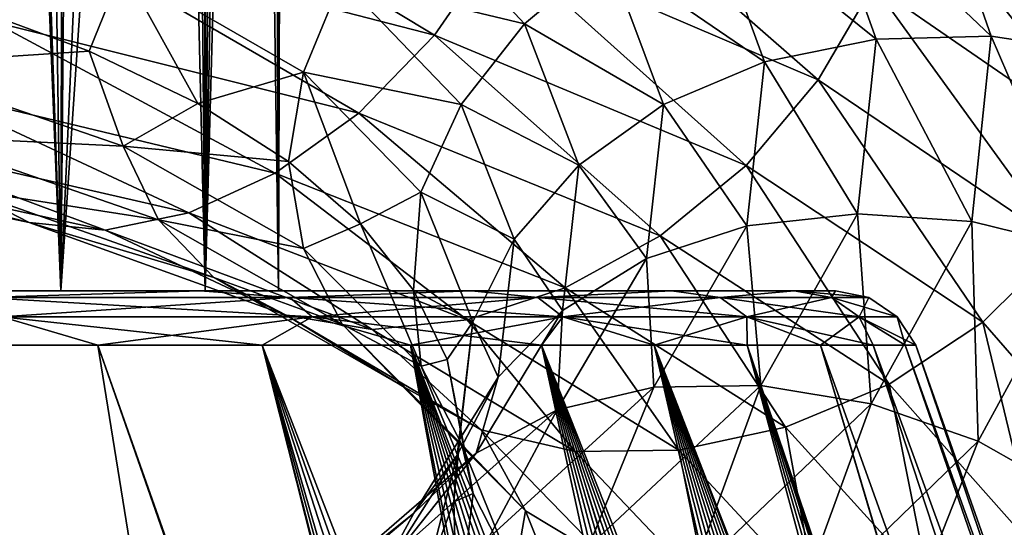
# Model space of a CAD drawing. Header units: metres. Extents: x -80 to 80, y -455 to 95.
# Tile 447 of 656: x 10.95 to 16.64, y -84.26 to -81.34. Entities that reach past the tile are written whole.
import ezdxf

# ---------------------------------------------------------------- set-up
doc = ezdxf.new("R2010")
doc.units = ezdxf.units.M
doc.layers.add('solid_501010_k_01_02', color=7, linetype='CONTINUOUS')

msp = doc.modelspace()

# ---------------------------------------------------------------- linework, layer by layer
at = {"layer": 'solid_501010_k_01_02'}
for points in [[(10.065376, -50.545349, 272.412018), (9.975204, -82.900002, 272.532959), (11.189547, -82.900002, 270.571716)], [(10.714111, -50.545349, 271.438782), (10.065376, -50.545349, 272.412018), (11.189547, -82.900002, 270.571716)], [(11.269037, -50.545349, 270.409149), (10.714111, -50.545349, 271.438782), (11.189547, -82.900002, 270.571716)], [(11.269037, -50.545349, 270.409149), (11.189547, -82.900002, 270.571716), (12.022826, -82.900002, 268.420776)], [(11.725293, -50.545349, 269.332153), (11.269037, -50.545349, 270.409149), (12.022826, -82.900002, 268.420776)], [(12.078886, -50.545349, 268.217224), (11.725293, -50.545349, 269.332153), (12.022826, -82.900002, 268.420776)], [(12.185547, -64, 267.786102), (12.078886, -50.545349, 268.217224), (12.022826, -82.900002, 268.420776)], [(12.185547, -64, 267.786102), (12.022826, -82.900002, 268.420776), (12.446676, -82.900002, 266.153351)], [(12.377766, -65.158539, 266.743805), (12.185547, -64, 267.786102), (12.446676, -82.900002, 266.153351)], [(12.481276, -66.332642, 265.683929), (12.377766, -65.158539, 266.743805), (12.446676, -82.900002, 266.153351)], [(12.481276, -66.332642, 265.683929), (12.446676, -82.900002, 266.153351), (12.446676, -82.900002, 263.846649)], [(12.494162, -67.509605, 264.618011), (12.481276, -66.332642, 265.683929), (12.446676, -82.900002, 263.846649)], [(12.416572, -68.676384, 263.558228), (12.494162, -67.509605, 264.618011), (12.446676, -82.900002, 263.846649)], [(12.416572, -68.676384, 263.558228), (12.446676, -82.900002, 263.846649), (12.022826, -82.900002, 261.579224)], [(12.251001, -69.818924, 262.517456), (12.416572, -68.676384, 263.558228), (12.022826, -82.900002, 261.579224)], [(12.002063, -70.925423, 261.50708), (12.251001, -69.818924, 262.517456), (12.022826, -82.900002, 261.579224)], [(12.002063, -70.925423, 261.50708), (12.022826, -82.900002, 261.579224), (11.189547, -82.900002, 259.428284)], [(11.676065, -71.985397, 260.536865), (12.002063, -70.925423, 261.50708), (11.189547, -82.900002, 259.428284)], [(11.28067, -72.990494, 259.615173), (11.676065, -71.985397, 260.536865), (11.189547, -82.900002, 259.428284)], [(10.824218, -73.934227, 258.748108), (11.28067, -72.990494, 259.615173), (11.189547, -82.900002, 259.428284)], [(10.824218, -73.934227, 258.748108), (11.189547, -82.900002, 259.428284), (9.975204, -82.900002, 257.467041)], [(11.472632, -80.295746, 1125.013184), (11.16574, -80.860947, 1124.910522), (13.34835, -81.424026, 1122.814575)], [(13.715231, -80.892044, 1122.868896), (11.472632, -80.295746, 1125.013184), (13.34835, -81.424026, 1122.814575)], [(13.995705, -80.313599, 1122.803955), (13.715231, -80.892044, 1122.868896), (15.563551, -81.68309, 1120.432861)], [(15.881823, -81.13694, 1120.326172), (13.995705, -80.313599, 1122.803955), (15.563551, -81.68309, 1120.432861)], [(15.546158, -80.46434, 1112.267212), (16.196108, -80.385941, 1112.38562), (16.561649, -81.430313, 1109.740601)], [(16.196108, -80.385941, 1112.38562), (16.826408, -80.427238, 1112.577148), (17.206175, -81.529007, 1109.840698)], [(16.561649, -81.430313, 1109.740601), (16.196108, -80.385941, 1112.38562), (17.206175, -81.529007, 1109.840698)], [(14.916294, -80.65744, 1112.229126), (15.546158, -80.46434, 1112.267212), (15.897029, -81.447578, 1109.715698)], [(15.897029, -81.447578, 1109.715698), (15.546158, -80.46434, 1112.267212), (16.561649, -81.430313, 1109.740601)], [(11.16574, -80.860947, 1124.910522), (8.662867, -80.514259, 1126.670776), (10.799926, -81.348732, 1124.674438)], [(12.811508, -81.106529, 1114.816284), (13.158479, -80.602158, 1114.659058), (13.867794, -81.358795, 1112.412598)], [(13.867794, -81.358795, 1112.412598), (13.158479, -80.602158, 1114.659058), (14.346125, -80.960266, 1112.278076)], [(16.084747, -80.572174, 1120.122314), (15.881823, -81.13694, 1120.326172), (17.313936, -82.122383, 1117.616577)], [(17.53516, -81.584084, 1117.384766), (16.084747, -80.572174, 1120.122314), (17.313936, -82.122383, 1117.616577)], [(17.601299, -81.046776, 1117.112915), (16.084747, -80.572174, 1120.122314), (17.53516, -81.584084, 1117.384766)], [(14.346125, -80.960266, 1112.278076), (14.916294, -80.65744, 1112.229126), (15.25295, -81.579742, 1109.7677)], [(15.25295, -81.579742, 1109.7677), (14.916294, -80.65744, 1112.229126), (15.897029, -81.447578, 1109.715698)], [(11.16574, -80.860947, 1124.910522), (10.799926, -81.348732, 1124.674438), (12.911027, -81.874535, 1122.636597)], [(13.34835, -81.424026, 1122.814575), (11.16574, -80.860947, 1124.910522), (12.911027, -81.874535, 1122.636597)], [(13.715231, -80.892044, 1122.868896), (13.34835, -81.424026, 1122.814575), (15.147227, -82.176086, 1120.434082)], [(15.563551, -81.68309, 1120.432861), (13.715231, -80.892044, 1122.868896), (15.147227, -82.176086, 1120.434082)], [(13.867794, -81.358795, 1112.412598), (14.346125, -80.960266, 1112.278076), (14.669911, -81.825729, 1109.897461)], [(14.669911, -81.825729, 1109.897461), (14.346125, -80.960266, 1112.278076), (15.25295, -81.579742, 1109.7677)], [(11.548884, -81.036591, 1117.097778), (11.354215, -81.517273, 1117.582764), (10.629289, -81.250397, 1118.620117)], [(11.548884, -81.036591, 1117.097778), (11.98124, -81.819962, 1116.495361), (11.354215, -81.517273, 1117.582764)], [(12.590283, -81.638298, 1115.049927), (11.98124, -81.819962, 1116.495361), (11.548884, -81.036591, 1117.097778)], [(12.590283, -81.638298, 1115.049927), (11.548884, -81.036591, 1117.097778), (12.811508, -81.106529, 1114.816284)], [(12.590283, -81.638298, 1115.049927), (12.811508, -81.106529, 1114.816284), (13.502119, -81.825089, 1112.619141)], [(13.502119, -81.825089, 1112.619141), (12.811508, -81.106529, 1114.816284), (13.867794, -81.358795, 1112.412598)], [(15.881823, -81.13694, 1120.326172), (15.563551, -81.68309, 1120.432861), (16.966965, -82.632439, 1117.769043)], [(17.313936, -82.122383, 1117.616577), (15.881823, -81.13694, 1120.326172), (16.966965, -82.632439, 1117.769043)], [(10.178701, -81.594032, 1119.629028), (10.629289, -81.250397, 1118.620117), (11.354215, -81.517273, 1117.582764)], [(10.799926, -81.348732, 1124.674438), (10.395811, -81.73497, 1124.320923), (12.427919, -82.221413, 1122.3479)], [(12.911027, -81.874535, 1122.636597), (10.799926, -81.348732, 1124.674438), (12.427919, -82.221413, 1122.3479)], [(13.502119, -81.825089, 1112.619141), (13.867794, -81.358795, 1112.412598), (14.180785, -82.174782, 1110.099243)], [(14.180785, -82.174782, 1110.099243), (13.867794, -81.358795, 1112.412598), (14.669911, -81.825729, 1109.897461)], [(13.34835, -81.424026, 1122.814575), (12.911027, -81.874535, 1122.636597), (14.65097, -82.582771, 1120.323364)], [(15.147227, -82.176086, 1120.434082), (13.34835, -81.424026, 1122.814575), (14.65097, -82.582771, 1120.323364)], [(15.25295, -81.579742, 1109.7677), (15.897029, -81.447578, 1109.715698), (15.790629, -82.455826, 1107.154175)], [(15.790629, -82.455826, 1107.154175), (15.897029, -81.447578, 1109.715698), (16.4508, -82.500694, 1107.085205)], [(15.897029, -81.447578, 1109.715698), (16.561649, -81.430313, 1109.740601), (16.4508, -82.500694, 1107.085205)], [(16.4508, -82.500694, 1107.085205), (16.561649, -81.430313, 1109.740601), (17.091013, -82.657761, 1107.093384)], [(16.561649, -81.430313, 1109.740601), (17.206175, -81.529007, 1109.840698), (17.091013, -82.657761, 1107.093384)], [(11.550425, -82.065262, 1117.746094), (10.178701, -81.594032, 1119.629028), (11.354215, -81.517273, 1117.582764)], [(11.550425, -82.065262, 1117.746094), (11.354215, -81.517273, 1117.582764), (11.98124, -81.819962, 1116.495361)], [(14.669911, -81.825729, 1109.897461), (15.25295, -81.579742, 1109.7677), (15.150861, -82.526077, 1107.296509)], [(15.150861, -82.526077, 1107.296509), (15.25295, -81.579742, 1109.7677), (15.790629, -82.455826, 1107.154175)], [(10.358728, -82.007118, 1120.071899), (10.178701, -81.594032, 1119.629028), (11.550425, -82.065262, 1117.746094)], [(12.590283, -81.638298, 1115.049927), (12.504785, -82.153656, 1115.366455), (11.98124, -81.819962, 1116.495361)], [(12.590283, -81.638298, 1115.049927), (12.920631, -82.514061, 1114.202026), (12.504785, -82.153656, 1115.366455)], [(13.26897, -82.330078, 1112.883423), (12.920631, -82.514061, 1114.202026), (12.590283, -81.638298, 1115.049927)], [(13.26897, -82.330078, 1112.883423), (12.590283, -81.638298, 1115.049927), (13.502119, -81.825089, 1112.619141)], [(15.563551, -81.68309, 1120.432861), (15.147227, -82.176086, 1120.434082), (16.5131, -83.081802, 1117.831665)], [(16.966965, -82.632439, 1117.769043), (15.563551, -81.68309, 1120.432861), (16.5131, -83.081802, 1117.831665)], [(10.395811, -81.73497, 1124.320923), (9.97881, -82.003761, 1123.877686), (11.929405, -82.451042, 1121.971924)], [(12.427919, -82.221413, 1122.3479), (10.395811, -81.73497, 1124.320923), (11.929405, -82.451042, 1121.971924)], [(11.550425, -82.065262, 1117.746094), (11.98124, -81.819962, 1116.495361), (12.504785, -82.153656, 1115.366455)], [(13.26897, -82.330078, 1112.883423), (13.502119, -81.825089, 1112.619141), (13.806857, -82.60128, 1110.356567)], [(13.806857, -82.60128, 1110.356567), (13.502119, -81.825089, 1112.619141), (14.180785, -82.174782, 1110.099243)], [(14.180785, -82.174782, 1110.099243), (14.669911, -81.825729, 1109.897461), (14.571724, -82.714317, 1107.507446)], [(14.571724, -82.714317, 1107.507446), (14.669911, -81.825729, 1109.897461), (15.150861, -82.526077, 1107.296509)], [(12.911027, -81.874535, 1122.636597), (12.427919, -82.221413, 1122.3479), (14.102757, -82.883316, 1120.109497)], [(14.65097, -82.582771, 1120.323364), (12.911027, -81.874535, 1122.636597), (14.102757, -82.883316, 1120.109497)], [(9.97881, -82.003761, 1123.877686), (9.574416, -82.13961, 1123.372314), (11.445963, -82.550186, 1121.532104)], [(11.929405, -82.451042, 1121.971924), (9.97881, -82.003761, 1123.877686), (11.445963, -82.550186, 1121.532104)], [(11.754712, -82.489929, 1118.159668), (10.358728, -82.007118, 1120.071899), (11.550425, -82.065262, 1117.746094)], [(10.640234, -82.318184, 1120.555542), (10.358728, -82.007118, 1120.071899), (11.754712, -82.489929, 1118.159668)], [(12.591963, -82.655083, 1115.694458), (11.550425, -82.065262, 1117.746094), (12.504785, -82.153656, 1115.366455)], [(11.754712, -82.489929, 1118.159668), (11.550425, -82.065262, 1117.746094), (12.591963, -82.655083, 1115.694458)], [(11.00798, -82.505898, 1121.051636), (9.208049, -82.127319, 1122.832275), (10.640234, -82.318184, 1120.555542)], [(9.574416, -82.13961, 1123.372314), (9.208049, -82.127319, 1122.832275), (11.00798, -82.505898, 1121.051636)], [(11.445963, -82.550186, 1121.532104), (9.574416, -82.13961, 1123.372314), (11.00798, -82.505898, 1121.051636)], [(12.591963, -82.655083, 1115.694458), (12.504785, -82.153656, 1115.366455), (12.920631, -82.514061, 1114.202026)], [(13.806857, -82.60128, 1110.356567), (14.180785, -82.174782, 1110.099243), (14.085872, -83.01313, 1107.776733)], [(14.085872, -83.01313, 1107.776733), (14.180785, -82.174782, 1110.099243), (14.571724, -82.714317, 1107.507446)], [(15.147227, -82.176086, 1120.434082), (14.65097, -82.582771, 1120.323364), (15.972094, -83.439362, 1117.795166)], [(16.5131, -83.081802, 1117.831665), (15.147227, -82.176086, 1120.434082), (15.972094, -83.439362, 1117.795166)], [(12.427919, -82.221413, 1122.3479), (11.929405, -82.451042, 1121.971924), (13.537061, -83.06678, 1119.811401)], [(14.102757, -82.883316, 1120.109497), (12.427919, -82.221413, 1122.3479), (13.537061, -83.06678, 1119.811401)], [(12.074155, -82.822502, 1118.598267), (10.640234, -82.318184, 1120.555542), (11.754712, -82.489929, 1118.159668)], [(11.00798, -82.505898, 1121.051636), (10.640234, -82.318184, 1120.555542), (12.074155, -82.822502, 1118.598267)], [(13.26897, -82.330078, 1112.883423), (13.226901, -82.897041, 1113.007324), (12.920631, -82.514061, 1114.202026)], [(13.568445, -83.078331, 1110.652466), (13.226901, -82.897041, 1113.007324), (13.26897, -82.330078, 1112.883423)], [(13.568445, -83.078331, 1110.652466), (13.26897, -82.330078, 1112.883423), (13.806857, -82.60128, 1110.356567)], [(11.929405, -82.451042, 1121.971924), (11.445963, -82.550186, 1121.532104), (12.988467, -83.122589, 1119.447388)], [(12.814672, -83.092941, 1116.075439), (11.754712, -82.489929, 1118.159668), (12.591963, -82.655083, 1115.694458)], [(12.074155, -82.822502, 1118.598267), (11.754712, -82.489929, 1118.159668), (12.814672, -83.092941, 1116.075439)], [(13.537061, -83.06678, 1119.811401), (11.929405, -82.451042, 1121.971924), (12.988467, -83.122589, 1119.447388)], [(15.150861, -82.526077, 1107.296509), (15.790629, -82.455826, 1107.154175), (15.231709, -83.446716, 1104.646484)], [(15.231709, -83.446716, 1104.646484), (15.790629, -82.455826, 1107.154175), (15.868513, -83.552963, 1104.48584)], [(15.790629, -82.455826, 1107.154175), (16.4508, -82.500694, 1107.085205), (15.868513, -83.552963, 1104.48584)], [(12.49146, -83.040466, 1119.036011), (11.00798, -82.505898, 1121.051636), (12.074155, -82.822502, 1118.598267)], [(11.445963, -82.550186, 1121.532104), (11.00798, -82.505898, 1121.051636), (12.49146, -83.040466, 1119.036011)], [(12.988467, -83.122589, 1119.447388), (11.445963, -82.550186, 1121.532104), (12.49146, -83.040466, 1119.036011)], [(13.27074, -83.334282, 1113.523682), (12.591963, -82.655083, 1115.694458), (12.920631, -82.514061, 1114.202026)], [(13.27074, -83.334282, 1113.523682), (12.920631, -82.514061, 1114.202026), (13.226901, -82.897041, 1113.007324)], [(14.571724, -82.714317, 1107.507446), (15.150861, -82.526077, 1107.296509), (14.614585, -83.455826, 1104.876831)], [(14.614585, -83.455826, 1104.876831), (15.150861, -82.526077, 1107.296509), (15.231709, -83.446716, 1104.646484)], [(15.868513, -83.552963, 1104.48584), (16.4508, -82.500694, 1107.085205), (16.486065, -83.767693, 1104.404541)], [(16.4508, -82.500694, 1107.085205), (17.091013, -82.657761, 1107.093384), (16.486065, -83.767693, 1104.404541)], [(13.568445, -83.078331, 1110.652466), (13.806857, -82.60128, 1110.356567), (13.714447, -83.399261, 1108.085083)], [(13.714447, -83.399261, 1108.085083), (13.806857, -82.60128, 1110.356567), (14.085872, -83.01313, 1107.776733)], [(14.65097, -82.582771, 1120.323364), (14.102757, -82.883316, 1120.109497), (15.374447, -83.687912, 1117.664185)], [(15.972094, -83.439362, 1117.795166), (14.65097, -82.582771, 1120.323364), (15.374447, -83.687912, 1117.664185)], [(12.814672, -83.092941, 1116.075439), (12.591963, -82.655083, 1115.694458), (13.27074, -83.334282, 1113.523682)], [(16.486065, -83.767693, 1104.404541), (17.091013, -82.657761, 1107.093384), (17.045546, -84.084106, 1104.411743)], [(16.966965, -82.632439, 1117.769043), (16.5131, -83.081802, 1117.831665), (17.403248, -84.103325, 1115.07251)], [(14.055948, -83.587059, 1105.166992), (14.571724, -82.714317, 1107.507446), (14.614585, -83.455826, 1104.876831)], [(14.085872, -83.01313, 1107.776733), (14.571724, -82.714317, 1107.507446), (14.055948, -83.587059, 1105.166992)], [(13.16292, -83.449821, 1116.464111), (12.074155, -82.822502, 1118.598267), (12.814672, -83.092941, 1116.075439)], [(12.49146, -83.040466, 1119.036011), (12.074155, -82.822502, 1118.598267), (13.16292, -83.449821, 1116.464111)], [(14.102757, -82.883316, 1120.109497), (13.537061, -83.06678, 1119.811401), (14.75774, -83.819519, 1117.452026)], [(15.374447, -83.687912, 1117.664185), (14.102757, -82.883316, 1120.109497), (14.75774, -83.819519, 1117.452026)], [(11.994266, -82.900002, 254.928284), (6.580398, -82.900002, 254.372284), (8.42118, -82.900002, 255.762375)], [(10.418431, -82.900002, 254.272644), (6.580398, -82.900002, 254.372284), (11.994266, -82.900002, 254.928284)], [(11.994243, -82.900002, 275.071747), (8.42118, -82.900002, 274.23761), (6.580398, -82.900002, 275.627716)], [(10.418431, -82.900002, 275.727356), (11.994243, -82.900002, 275.071747), (6.580398, -82.900002, 275.627716)], [(13.561303, -82.900002, 257.164642), (8.42118, -82.900002, 255.762375), (9.975204, -82.900002, 257.467041)], [(13.561303, -82.900002, 257.164642), (11.994266, -82.900002, 254.928284), (8.42118, -82.900002, 255.762375)], [(13.561292, -82.900002, 272.835388), (9.975204, -82.900002, 272.532959), (8.42118, -82.900002, 274.23761)], [(11.994243, -82.900002, 275.071747), (13.561292, -82.900002, 272.835388), (8.42118, -82.900002, 274.23761)], [(13.561303, -82.900002, 257.164642), (9.975204, -82.900002, 257.467041), (11.189547, -82.900002, 259.428284)], [(14.716313, -82.900002, 270.360199), (11.189547, -82.900002, 270.571716), (9.975204, -82.900002, 272.532959)], [(13.561292, -82.900002, 272.835388), (14.716313, -82.900002, 270.360199), (9.975204, -82.900002, 272.532959)], [(10.241191, -82.900002, 275.947998), (10.06319, -82.900002, 277.001404), (11.994243, -82.900002, 275.071747)], [(10.738484, -82.93882, 276.6651), (11.994243, -82.900002, 275.071747), (10.06319, -82.900002, 277.001404)], [(10.418431, -82.900002, 254.272644), (11.994266, -82.900002, 254.928284), (10.063224, -82.900002, 252.998611)], [(10.738484, -82.93882, 253.3349), (10.063224, -82.900002, 252.998611), (11.994266, -82.900002, 254.928284)], [(10.337565, -82.900002, 275.844086), (10.241191, -82.900002, 275.947998), (11.994243, -82.900002, 275.071747)], [(10.418431, -82.900002, 275.727356), (10.337565, -82.900002, 275.844086), (11.994243, -82.900002, 275.071747)], [(12.512038, -82.93882, 255.26149), (10.738484, -82.93882, 253.3349), (11.994266, -82.900002, 254.928284)], [(10.738484, -82.93882, 276.6651), (12.512038, -82.93882, 274.738525), (11.994243, -82.900002, 275.071747)], [(10.84909, -83.049385, 253.214752), (10.738484, -82.93882, 253.3349), (12.512038, -82.93882, 255.26149)], [(12.640911, -83.049385, 274.838806), (12.512038, -82.93882, 274.738525), (10.738484, -82.93882, 276.6651)], [(10.84909, -83.049385, 276.785248), (12.640911, -83.049385, 274.838806), (10.738484, -82.93882, 276.6651)], [(12.640911, -83.049385, 255.161179), (10.84909, -83.049385, 253.214752), (12.512038, -82.93882, 255.26149)], [(14.716318, -82.900002, 259.639801), (11.189547, -82.900002, 259.428284), (12.022826, -82.900002, 261.579224)], [(14.716318, -82.900002, 259.639801), (13.561303, -82.900002, 257.164642), (11.189547, -82.900002, 259.428284)], [(14.532641, -82.900002, 268.524506), (12.022826, -82.900002, 268.420776), (11.189547, -82.900002, 270.571716)], [(14.499379, -82.900002, 268.658936), (11.189547, -82.900002, 270.571716), (14.716313, -82.900002, 270.360199)], [(14.499379, -82.900002, 268.658936), (14.532641, -82.900002, 268.524506), (11.189547, -82.900002, 270.571716)], [(12.512038, -82.93882, 274.738525), (13.561292, -82.900002, 272.835388), (11.994243, -82.900002, 275.071747)], [(12.512038, -82.93882, 255.26149), (11.994266, -82.900002, 254.928284), (13.561303, -82.900002, 257.164642)], [(14.565385, -82.900002, 261.613342), (12.022826, -82.900002, 261.579224), (12.446676, -82.900002, 263.846649)], [(14.499379, -82.900002, 261.341064), (14.716318, -82.900002, 259.639801), (12.022826, -82.900002, 261.579224)], [(14.53264, -82.900002, 261.475494), (14.499379, -82.900002, 261.341064), (12.022826, -82.900002, 261.579224)], [(14.565385, -82.900002, 261.613342), (14.53264, -82.900002, 261.475494), (12.022826, -82.900002, 261.579224)], [(14.565385, -82.900002, 268.386658), (12.446676, -82.900002, 266.153351), (12.022826, -82.900002, 268.420776)], [(14.532641, -82.900002, 268.524506), (14.565385, -82.900002, 268.386658), (12.022826, -82.900002, 268.420776)], [(14.910129, -82.900002, 263.856415), (12.446676, -82.900002, 263.846649), (12.446676, -82.900002, 266.153351)], [(14.910129, -82.900002, 263.856415), (14.565385, -82.900002, 261.613342), (12.446676, -82.900002, 263.846649)], [(14.953926, -82.900002, 265), (14.910129, -82.900002, 263.856415), (12.446676, -82.900002, 266.153351)], [(14.910129, -82.900002, 266.143585), (14.953926, -82.900002, 265), (12.446676, -82.900002, 266.153351)], [(14.565385, -82.900002, 268.386658), (14.910129, -82.900002, 266.143585), (12.446676, -82.900002, 266.153351)], [(13.944297, -82.93882, 257.453735), (12.512038, -82.93882, 255.26149), (13.561303, -82.900002, 257.164642)], [(12.512038, -82.93882, 274.738525), (13.944297, -82.93882, 272.546265), (13.561292, -82.900002, 272.835388)], [(12.640911, -83.049385, 255.161179), (12.512038, -82.93882, 255.26149), (13.944297, -82.93882, 257.453735)], [(14.087921, -83.049385, 272.623993), (13.944297, -82.93882, 272.546265), (12.512038, -82.93882, 274.738525)], [(12.640911, -83.049385, 274.838806), (14.087921, -83.049385, 272.623993), (12.512038, -82.93882, 274.738525)], [(14.087921, -83.049385, 257.376007), (12.640911, -83.049385, 255.161179), (13.944297, -82.93882, 257.453735)], [(13.27074, -83.334282, 1113.523682), (13.226901, -82.897041, 1113.007324), (13.420396, -83.296715, 1111.792358)], [(13.568445, -83.078331, 1110.652466), (13.420396, -83.296715, 1111.792358), (13.226901, -82.897041, 1113.007324)], [(13.944297, -82.93882, 272.546265), (14.716313, -82.900002, 270.360199), (13.561292, -82.900002, 272.835388)], [(13.944297, -82.93882, 257.453735), (13.561303, -82.900002, 257.164642), (14.716318, -82.900002, 259.639801)], [(14.996191, -82.93882, 259.851807), (13.944297, -82.93882, 257.453735), (14.716318, -82.900002, 259.639801)], [(13.944297, -82.93882, 272.546265), (14.996191, -82.93882, 270.148193), (14.716313, -82.900002, 270.360199)], [(14.087921, -83.049385, 257.376007), (13.944297, -82.93882, 257.453735), (14.996191, -82.93882, 259.851807)], [(15.15065, -83.049385, 270.201233), (14.996191, -82.93882, 270.148193), (13.944297, -82.93882, 272.546265)], [(14.087921, -83.049385, 272.623993), (15.15065, -83.049385, 270.201233), (13.944297, -82.93882, 272.546265)], [(15.15065, -83.049385, 259.798767), (14.087921, -83.049385, 257.376007), (14.996191, -82.93882, 259.851807)], [(14.499379, -82.900002, 261.341064), (14.56003, -82.900002, 261.469452), (14.716318, -82.900002, 259.639801)], [(14.499379, -82.900002, 268.658936), (14.716313, -82.900002, 270.360199), (15.423851, -82.900002, 267.721497)], [(14.560035, -82.900002, 268.530548), (14.499379, -82.900002, 268.658936), (15.423851, -82.900002, 267.721497)], [(14.53264, -82.900002, 261.475494), (14.56003, -82.900002, 261.469452), (14.499379, -82.900002, 261.341064)], [(14.560035, -82.900002, 268.530548), (14.532641, -82.900002, 268.524506), (14.499379, -82.900002, 268.658936)], [(14.565385, -82.900002, 261.613342), (14.56003, -82.900002, 261.469452), (14.53264, -82.900002, 261.475494)], [(14.583597, -82.900352, 268.3909), (14.565385, -82.900002, 268.386658), (14.532641, -82.900002, 268.524506)], [(14.601835, -82.900002, 268.395142), (14.532641, -82.900002, 268.524506), (14.560035, -82.900002, 268.530548)], [(14.583597, -82.900352, 268.3909), (14.532641, -82.900002, 268.524506), (14.601835, -82.900002, 268.395142)], [(14.56003, -82.900002, 261.469452), (14.601835, -82.900002, 261.604858), (14.716318, -82.900002, 259.639801)], [(14.583597, -82.900352, 261.6091), (14.601835, -82.900002, 261.604858), (14.56003, -82.900002, 261.469452)], [(14.583597, -82.900352, 261.6091), (14.56003, -82.900002, 261.469452), (14.565385, -82.900002, 261.613342)], [(14.601835, -82.900002, 268.395142), (14.560035, -82.900002, 268.530548), (15.423851, -82.900002, 267.721497)], [(14.583597, -82.900352, 261.6091), (14.565385, -82.900002, 261.613342), (14.910129, -82.900002, 263.856415)], [(14.947449, -82.900002, 266.146332), (14.910129, -82.900002, 266.143585), (14.565385, -82.900002, 268.386658)], [(14.583597, -82.900352, 268.3909), (14.947449, -82.900002, 266.146332), (14.565385, -82.900002, 268.386658)], [(14.583597, -82.900352, 261.6091), (14.910129, -82.900002, 263.856415), (14.601835, -82.900002, 261.604858)], [(14.583597, -82.900352, 268.3909), (14.601835, -82.900002, 268.395142), (14.947449, -82.900002, 266.146332)], [(14.601835, -82.900002, 261.604858), (15.423853, -82.900002, 262.278503), (14.716318, -82.900002, 259.639801)], [(14.947434, -82.900002, 263.853485), (15.423853, -82.900002, 262.278503), (14.601835, -82.900002, 261.604858)], [(14.947449, -82.900002, 266.146332), (14.601835, -82.900002, 268.395142), (15.423851, -82.900002, 267.721497)], [(14.947434, -82.900002, 263.853485), (14.601835, -82.900002, 261.604858), (14.910129, -82.900002, 263.856415)], [(14.996191, -82.93882, 270.148193), (15.423851, -82.900002, 267.721497), (14.716313, -82.900002, 270.360199)], [(14.996191, -82.93882, 259.851807), (14.716318, -82.900002, 259.639801), (15.423853, -82.900002, 262.278503)], [(14.991348, -82.900002, 264.999908), (14.910129, -82.900002, 263.856415), (14.953926, -82.900002, 265)], [(14.947434, -82.900002, 263.853485), (14.910129, -82.900002, 263.856415), (14.991348, -82.900002, 264.999908)], [(14.947449, -82.900002, 266.146332), (14.953926, -82.900002, 265), (14.910129, -82.900002, 266.143585)], [(14.947434, -82.900002, 263.853485), (14.991348, -82.900002, 264.999908), (15.423853, -82.900002, 262.278503)], [(14.947449, -82.900002, 266.146332), (15.423851, -82.900002, 267.721497), (15.662112, -82.900002, 265)], [(14.991348, -82.900002, 264.999908), (14.947449, -82.900002, 266.146332), (15.662112, -82.900002, 265)], [(14.991348, -82.900002, 264.999908), (14.953926, -82.900002, 265), (14.947449, -82.900002, 266.146332)], [(14.991348, -82.900002, 264.999908), (15.662112, -82.900002, 265), (15.423853, -82.900002, 262.278503)], [(15.639028, -82.93882, 262.39032), (14.996191, -82.93882, 259.851807), (15.423853, -82.900002, 262.278503)], [(14.996191, -82.93882, 270.148193), (15.639028, -82.93882, 267.60968), (15.423851, -82.900002, 267.721497)], [(15.15065, -83.049385, 259.798767), (14.996191, -82.93882, 259.851807), (15.639028, -82.93882, 262.39032)], [(15.800108, -83.049385, 267.636566), (15.639028, -82.93882, 267.60968), (14.996191, -82.93882, 270.148193)], [(15.15065, -83.049385, 270.201233), (15.800108, -83.049385, 267.636566), (14.996191, -82.93882, 270.148193)], [(15.800108, -83.049385, 262.363434), (15.15065, -83.049385, 259.798767), (15.639028, -82.93882, 262.39032)], [(15.855273, -82.93882, 265), (15.662112, -82.900002, 265), (15.423851, -82.900002, 267.721497)], [(15.639028, -82.93882, 267.60968), (15.855273, -82.93882, 265), (15.423851, -82.900002, 267.721497)], [(15.639028, -82.93882, 262.39032), (15.423853, -82.900002, 262.278503), (15.662112, -82.900002, 265)], [(15.855273, -82.93882, 265), (15.639028, -82.93882, 262.39032), (15.662112, -82.900002, 265)], [(15.800108, -83.049385, 262.363434), (15.639028, -82.93882, 262.39032), (15.855273, -82.93882, 265)], [(15.639028, -82.93882, 267.60968), (16.018581, -83.049385, 265), (15.855273, -82.93882, 265)], [(15.800108, -83.049385, 267.636566), (16.018581, -83.049385, 265), (15.639028, -82.93882, 267.60968)], [(16.018581, -83.049385, 265), (15.800108, -83.049385, 262.363434), (15.855273, -82.93882, 265)], [(10.84909, -83.049385, 253.214752), (11.403021, -83.214134, 253.597015), (10.365794, -83.214134, 252.646561)], [(10.84909, -83.049385, 276.785248), (10.365794, -83.214134, 277.353424), (11.403021, -83.214134, 276.402985)], [(12.640911, -83.049385, 255.161179), (11.403021, -83.214134, 253.597015), (10.84909, -83.049385, 253.214752)], [(10.84909, -83.049385, 276.785248), (11.403021, -83.214134, 276.402985), (12.353462, -83.214134, 275.365753)], [(10.84909, -83.049385, 276.785248), (12.353462, -83.214134, 275.365753), (12.640911, -83.049385, 274.838806)], [(12.640911, -83.049385, 255.161179), (12.353462, -83.214134, 254.634247), (11.403021, -83.214134, 253.597015)], [(12.640911, -83.049385, 255.161179), (13.209887, -83.214134, 255.750366), (12.353462, -83.214134, 254.634247)], [(12.640911, -83.049385, 274.838806), (12.353462, -83.214134, 275.365753), (13.209887, -83.214134, 274.249634)], [(13.617854, -83.701897, 1116.837158), (12.49146, -83.040466, 1119.036011), (13.16292, -83.449821, 1116.464111)], [(12.988467, -83.122589, 1119.447388), (12.49146, -83.040466, 1119.036011), (13.617854, -83.701897, 1116.837158)], [(14.087921, -83.049385, 257.376007), (13.209887, -83.214134, 255.750366), (12.640911, -83.049385, 255.161179)], [(12.640911, -83.049385, 274.838806), (13.209887, -83.214134, 274.249634), (13.965777, -83.214134, 273.063141)], [(12.640911, -83.049385, 274.838806), (13.965777, -83.214134, 273.063141), (14.087921, -83.049385, 272.623993)], [(14.087921, -83.049385, 257.376007), (13.965777, -83.214134, 256.936859), (13.209887, -83.214134, 255.750366)], [(13.587293, -83.836296, 1105.502075), (14.085872, -83.01313, 1107.776733), (14.055948, -83.587059, 1105.166992)], [(13.714447, -83.399261, 1108.085083), (14.085872, -83.01313, 1107.776733), (13.587293, -83.836296, 1105.502075)], [(14.087921, -83.049385, 257.376007), (14.61538, -83.214134, 258.184753), (13.965777, -83.214134, 256.936859)], [(14.087921, -83.049385, 272.623993), (13.965777, -83.214134, 273.063141), (14.61538, -83.214134, 271.815247)], [(15.15065, -83.049385, 259.798767), (14.61538, -83.214134, 258.184753), (14.087921, -83.049385, 257.376007)], [(14.087921, -83.049385, 272.623993), (14.61538, -83.214134, 271.815247), (15.153751, -83.214134, 270.515503)], [(14.087921, -83.049385, 272.623993), (15.153751, -83.214134, 270.515503), (15.15065, -83.049385, 270.201233)], [(15.15065, -83.049385, 259.798767), (15.153751, -83.214134, 259.484497), (14.61538, -83.214134, 258.184753)], [(15.15065, -83.049385, 259.798767), (15.576795, -83.214134, 260.826233), (15.153751, -83.214134, 259.484497)], [(15.800108, -83.049385, 262.363434), (15.576795, -83.214134, 260.826233), (15.15065, -83.049385, 259.798767)], [(15.15065, -83.049385, 270.201233), (15.153751, -83.214134, 270.515503), (15.576795, -83.214134, 269.173767)], [(15.15065, -83.049385, 270.201233), (15.576795, -83.214134, 269.173767), (15.881289, -83.214134, 267.800293)], [(15.15065, -83.049385, 270.201233), (15.881289, -83.214134, 267.800293), (15.800108, -83.049385, 267.636566)], [(15.800108, -83.049385, 262.363434), (15.881289, -83.214134, 262.199707), (15.576795, -83.214134, 260.826233)], [(15.800108, -83.049385, 267.636566), (16.064917, -83.214134, 266.405487), (16.126282, -83.214134, 265)], [(15.800108, -83.049385, 267.636566), (16.126282, -83.214134, 265), (16.018581, -83.049385, 265)], [(15.800108, -83.049385, 262.363434), (16.064917, -83.214134, 263.594513), (15.881289, -83.214134, 262.199707)], [(16.018581, -83.049385, 265), (16.064917, -83.214134, 263.594513), (15.800108, -83.049385, 262.363434)], [(15.800108, -83.049385, 267.636566), (15.881289, -83.214134, 267.800293), (16.064917, -83.214134, 266.405487)], [(16.018581, -83.049385, 265), (16.126282, -83.214134, 265), (16.064917, -83.214134, 263.594513)], [(13.505454, -83.78656, 1113.869751), (12.814672, -83.092941, 1116.075439), (13.27074, -83.334282, 1113.523682)], [(13.16292, -83.449821, 1116.464111), (12.814672, -83.092941, 1116.075439), (13.505454, -83.78656, 1113.869751)], [(13.537061, -83.06678, 1119.811401), (12.988467, -83.122589, 1119.447388), (14.159678, -83.826607, 1117.171997)], [(13.568445, -83.078331, 1110.652466), (13.498323, -83.705635, 1110.571655), (13.420396, -83.296715, 1111.792358)], [(13.477631, -83.847984, 1108.412598), (13.498323, -83.705635, 1110.571655), (13.568445, -83.078331, 1110.652466)], [(13.477631, -83.847984, 1108.412598), (13.568445, -83.078331, 1110.652466), (13.714447, -83.399261, 1108.085083)], [(14.75774, -83.819519, 1117.452026), (13.537061, -83.06678, 1119.811401), (14.159678, -83.826607, 1117.171997)], [(16.5131, -83.081802, 1117.831665), (15.972094, -83.439362, 1117.795166), (16.833078, -84.407784, 1115.115112)], [(17.403248, -84.103325, 1115.07251), (16.5131, -83.081802, 1117.831665), (16.833078, -84.407784, 1115.115112)], [(14.159678, -83.826607, 1117.171997), (12.988467, -83.122589, 1119.447388), (13.617854, -83.701897, 1116.837158)], [(12.99408, -93.06414, 279.674194), (10.365794, -83.214134, 277.353424), (9.249672, -83.214134, 278.209869)], [(10.915536, -93.06414, 281.279724), (12.99408, -93.06414, 279.674194), (9.249672, -83.214134, 278.209869)], [(12.994075, -93.06414, 250.32579), (10.365794, -83.214134, 252.646561), (11.403021, -83.214134, 253.597015)], [(12.994075, -93.06414, 250.32579), (10.915533, -93.06414, 248.720276), (10.365794, -83.214134, 252.646561)], [(12.99408, -93.06414, 279.674194), (11.403021, -83.214134, 276.402985), (10.365794, -83.214134, 277.353424)], [(14.838431, -93.057388, 252.196945), (11.403021, -83.214134, 253.597015), (12.353462, -83.214134, 254.634247)], [(14.838431, -93.057388, 252.196945), (12.994075, -93.06414, 250.32579), (11.403021, -83.214134, 253.597015)], [(14.856638, -92.994446, 277.752289), (12.353462, -83.214134, 275.365753), (11.403021, -83.214134, 276.402985)], [(14.838438, -93.05735, 277.80304), (14.856638, -92.994446, 277.752289), (11.403021, -83.214134, 276.402985)], [(12.99408, -93.06414, 279.674194), (14.838438, -93.05735, 277.80304), (11.403021, -83.214134, 276.402985)], [(14.944305, -92.712135, 252.485687), (12.353462, -83.214134, 254.634247), (13.209887, -83.214134, 255.750366)], [(14.856511, -92.994911, 252.24733), (14.838431, -93.057388, 252.196945), (12.353462, -83.214134, 254.634247)], [(14.944305, -92.712135, 252.485687), (14.856511, -92.994911, 252.24733), (12.353462, -83.214134, 254.634247)], [(15.546631, -91.445198, 276.08255), (13.209887, -83.214134, 274.249634), (12.353462, -83.214134, 275.365753)], [(15.377184, -91.703781, 276.455566), (15.546631, -91.445198, 276.08255), (12.353462, -83.214134, 275.365753)], [(15.20559, -92.036308, 276.854797), (15.377184, -91.703781, 276.455566), (12.353462, -83.214134, 275.365753)], [(15.031994, -92.459763, 277.285278), (15.20559, -92.036308, 276.854797), (12.353462, -83.214134, 275.365753)], [(14.944446, -92.711647, 277.513916), (15.031994, -92.459763, 277.285278), (12.353462, -83.214134, 275.365753)], [(14.856638, -92.994446, 277.752289), (14.944446, -92.711647, 277.513916), (12.353462, -83.214134, 275.365753)], [(15.71452, -91.248604, 254.268753), (13.209887, -83.214134, 255.750366), (13.965777, -83.214134, 256.936859)], [(15.031806, -92.460037, 252.714355), (14.944305, -92.712135, 252.485687), (13.209887, -83.214134, 255.750366)], [(15.205547, -92.036598, 253.145004), (15.031806, -92.460037, 252.714355), (13.209887, -83.214134, 255.750366)], [(15.377077, -91.70372, 253.544312), (15.205547, -92.036598, 253.145004), (13.209887, -83.214134, 255.750366)], [(15.546601, -91.445404, 253.917297), (15.377077, -91.70372, 253.544312), (13.209887, -83.214134, 255.750366)], [(15.71452, -91.248604, 254.268753), (15.546601, -91.445404, 253.917297), (13.209887, -83.214134, 255.750366)], [(16.218281, -90.949478, 274.766693), (13.965777, -83.214134, 273.063141), (13.209887, -83.214134, 274.249634)], [(16.049225, -91.006561, 275.077087), (16.218281, -90.949478, 274.766693), (13.209887, -83.214134, 274.249634)], [(15.881797, -91.10466, 275.397247), (16.049225, -91.006561, 275.077087), (13.209887, -83.214134, 274.249634)], [(15.714609, -91.248764, 275.731201), (15.881797, -91.10466, 275.397247), (13.209887, -83.214134, 274.249634)], [(15.546631, -91.445198, 276.08255), (15.714609, -91.248764, 275.731201), (13.209887, -83.214134, 274.249634)], [(16.390467, -90.930824, 255.537262), (13.965777, -83.214134, 256.936859), (14.61538, -83.214134, 258.184753)], [(15.881785, -91.104836, 254.602631), (15.71452, -91.248604, 254.268753), (13.965777, -83.214134, 256.936859)], [(16.049311, -91.006523, 254.92308), (15.881785, -91.104836, 254.602631), (13.965777, -83.214134, 256.936859)], [(16.218269, -90.949379, 255.233353), (16.049311, -91.006523, 254.92308), (13.965777, -83.214134, 256.936859)], [(16.390467, -90.930824, 255.537262), (16.218269, -90.949379, 255.233353), (13.965777, -83.214134, 256.936859)], [(17.150948, -91.248802, 273.243378), (14.61538, -83.214134, 271.815247), (13.965777, -83.214134, 273.063141)], [(16.945374, -91.104881, 273.555176), (17.150948, -91.248802, 273.243378), (13.965777, -83.214134, 273.063141)], [(16.751734, -91.0065, 273.860229), (16.945374, -91.104881, 273.555176), (13.965777, -83.214134, 273.063141)], [(16.567535, -90.949577, 274.161835), (16.751734, -91.0065, 273.860229), (13.965777, -83.214134, 273.063141)], [(16.390343, -90.930656, 274.46286), (16.567535, -90.949577, 274.161835), (13.965777, -83.214134, 273.063141)], [(16.218281, -90.949478, 274.766693), (16.390343, -90.930656, 274.46286), (13.965777, -83.214134, 273.063141)], [(17.371538, -91.44574, 257.078064), (14.61538, -83.214134, 258.184753), (15.153751, -83.214134, 259.484497)], [(16.567526, -90.949394, 255.838272), (16.390467, -90.930824, 255.537262), (14.61538, -83.214134, 258.184753)], [(16.75186, -91.006767, 256.139801), (16.567526, -90.949394, 255.838272), (14.61538, -83.214134, 258.184753)], [(16.945549, -91.104866, 256.44516), (16.75186, -91.006767, 256.139801), (14.61538, -83.214134, 258.184753)], [(17.151112, -91.248924, 256.756866), (16.945549, -91.104866, 256.44516), (14.61538, -83.214134, 258.184753)], [(17.371538, -91.44574, 257.078064), (17.151112, -91.248924, 256.756866), (14.61538, -83.214134, 258.184753)], [(18.309853, -92.712082, 271.684967), (15.153751, -83.214134, 270.515503), (14.61538, -83.214134, 271.815247)], [(18.155594, -92.460083, 271.875122), (18.309853, -92.712082, 271.684967), (14.61538, -83.214134, 271.815247)], [(17.869556, -92.036629, 272.240784), (18.155594, -92.460083, 271.875122), (14.61538, -83.214134, 271.815247)], [(17.60955, -91.703918, 272.58902), (17.869556, -92.036629, 272.240784), (14.61538, -83.214134, 271.815247)], [(17.371264, -91.445404, 272.922272), (17.60955, -91.703918, 272.58902), (14.61538, -83.214134, 271.815247)], [(17.150948, -91.248802, 273.243378), (17.371264, -91.445404, 272.922272), (14.61538, -83.214134, 271.815247)], [(18.472897, -92.995766, 258.510864), (15.153751, -83.214134, 259.484497), (15.576795, -83.214134, 260.826233)], [(17.609825, -91.70414, 257.411438), (17.371538, -91.44574, 257.078064), (15.153751, -83.214134, 259.484497)], [(17.869886, -92.037109, 257.759613), (17.609825, -91.70414, 257.411438), (15.153751, -83.214134, 259.484497)], [(18.156023, -92.460747, 258.125427), (17.869886, -92.037109, 257.759613), (15.153751, -83.214134, 259.484497)], [(18.310293, -92.712906, 258.315491), (18.156023, -92.460747, 258.125427), (15.153751, -83.214134, 259.484497)], [(18.472897, -92.995766, 258.510864), (18.310293, -92.712906, 258.315491), (15.153751, -83.214134, 259.484497)], [(18.506973, -93.057388, 271.448975), (15.576795, -83.214134, 269.173767), (15.153751, -83.214134, 270.515503)], [(18.472364, -92.994888, 271.489838), (18.506973, -93.057388, 271.448975), (15.153751, -83.214134, 270.515503)], [(18.309853, -92.712082, 271.684967), (18.472364, -92.994888, 271.489838), (15.153751, -83.214134, 270.515503)], [(19.112986, -93.06414, 260.655792), (15.576795, -83.214134, 260.826233), (15.881289, -83.214134, 262.199707)], [(18.507057, -93.057465, 258.551208), (18.472897, -92.995766, 258.510864), (15.576795, -83.214134, 260.826233)], [(19.112986, -93.06414, 260.655792), (18.507057, -93.057465, 258.551208), (15.576795, -83.214134, 260.826233)], [(19.112961, -93.06414, 269.344299), (15.881289, -83.214134, 267.800293), (15.576795, -83.214134, 269.173767)], [(18.506973, -93.057388, 271.448975), (19.112961, -93.06414, 269.344299), (15.576795, -83.214134, 269.173767)], [(19.478216, -93.06414, 262.81427), (15.881289, -83.214134, 262.199707), (16.064917, -83.214134, 263.594513)], [(19.478216, -93.06414, 262.81427), (19.112986, -93.06414, 260.655792), (15.881289, -83.214134, 262.199707)], [(19.47821, -93.06414, 267.185791), (16.064917, -83.214134, 266.405487), (15.881289, -83.214134, 267.800293)], [(19.112961, -93.06414, 269.344299), (19.47821, -93.06414, 267.185791), (15.881289, -83.214134, 267.800293)], [(19.478216, -93.06414, 262.81427), (16.064917, -83.214134, 263.594513), (16.126282, -83.214134, 265)], [(16.064917, -83.214134, 266.405487), (19.600468, -93.06414, 265), (16.126282, -83.214134, 265)], [(19.47821, -93.06414, 267.185791), (19.600468, -93.06414, 265), (16.064917, -83.214134, 266.405487)], [(19.600468, -93.06414, 265), (19.478216, -93.06414, 262.81427), (16.126282, -83.214134, 265)], [(13.570255, -84.069595, 1111.288208), (13.27074, -83.334282, 1113.523682), (13.420396, -83.296715, 1111.792358)], [(13.505454, -83.78656, 1113.869751), (13.27074, -83.334282, 1113.523682), (13.570255, -84.069595, 1111.288208)], [(13.570255, -84.069595, 1111.288208), (13.420396, -83.296715, 1111.792358), (13.498323, -83.705635, 1110.571655)], [(13.229014, -84.182594, 1105.860229), (13.714447, -83.399261, 1108.085083), (13.587293, -83.836296, 1105.502075)], [(13.477631, -83.847984, 1108.412598), (13.714447, -83.399261, 1108.085083), (13.229014, -84.182594, 1105.860229)], [(13.872475, -84.169876, 1114.204834), (13.16292, -83.449821, 1116.464111), (13.505454, -83.78656, 1113.869751)], [(13.617854, -83.701897, 1116.837158), (13.16292, -83.449821, 1116.464111), (13.872475, -84.169876, 1114.204834)], [(13.659422, -84.327782, 1102.569458), (14.614585, -83.455826, 1104.876831), (14.236213, -84.377258, 1102.255737)], [(14.055948, -83.587059, 1105.166992), (14.614585, -83.455826, 1104.876831), (13.659422, -84.327782, 1102.569458)], [(14.236213, -84.377258, 1102.255737), (15.231709, -83.446716, 1104.646484), (14.831397, -84.542313, 1102.008545)], [(14.614585, -83.455826, 1104.876831), (15.231709, -83.446716, 1104.646484), (14.236213, -84.377258, 1102.255737)], [(15.231709, -83.446716, 1104.646484), (15.868513, -83.552963, 1104.48584), (14.831397, -84.542313, 1102.008545)], [(15.972094, -83.439362, 1117.795166), (15.374447, -83.687912, 1117.664185), (16.203215, -84.600082, 1115.072632)], [(16.833078, -84.407784, 1115.115112), (15.972094, -83.439362, 1117.795166), (16.203215, -84.600082, 1115.072632)], [(14.831397, -84.542313, 1102.008545), (15.868513, -83.552963, 1104.48584), (15.408587, -84.812317, 1101.842407)], [(15.868513, -83.552963, 1104.48584), (16.486065, -83.767693, 1104.404541), (15.408587, -84.812317, 1101.842407)], [(13.137296, -84.404411, 1102.93457), (14.055948, -83.587059, 1105.166992), (13.659422, -84.327782, 1102.569458)], [(13.587293, -83.836296, 1105.502075), (14.055948, -83.587059, 1105.166992), (13.137296, -84.404411, 1102.93457)], [(13.570255, -84.069595, 1111.288208), (13.498323, -83.705635, 1110.571655), (13.459639, -84.118767, 1109.352051)], [(13.477631, -83.847984, 1108.412598), (13.459639, -84.118767, 1109.352051), (13.498323, -83.705635, 1110.571655)], [(14.351933, -84.458977, 1114.508789), (13.617854, -83.701897, 1116.837158), (13.872475, -84.169876, 1114.204834)], [(14.159678, -83.826607, 1117.171997), (13.617854, -83.701897, 1116.837158), (14.351933, -84.458977, 1114.508789)], [(15.374447, -83.687912, 1117.664185), (14.75774, -83.819519, 1117.452026), (15.553264, -84.675552, 1114.952271)], [(16.203215, -84.600082, 1115.072632), (15.374447, -83.687912, 1117.664185), (15.553264, -84.675552, 1114.952271)], [(13.810266, -84.537079, 1111.598022), (13.505454, -83.78656, 1113.869751), (13.570255, -84.069595, 1111.288208)], [(13.872475, -84.169876, 1114.204834), (13.505454, -83.78656, 1113.869751), (13.810266, -84.537079, 1111.598022)], [(15.408587, -84.812317, 1101.842407), (16.486065, -83.767693, 1104.404541), (15.931502, -85.17672, 1101.771973)], [(16.486065, -83.767693, 1104.404541), (17.045546, -84.084106, 1104.411743), (15.931502, -85.17672, 1101.771973)], [(12.69927, -84.606148, 1103.332031), (13.587293, -83.836296, 1105.502075), (13.137296, -84.404411, 1102.93457)], [(13.229014, -84.182594, 1105.860229), (13.587293, -83.836296, 1105.502075), (12.69927, -84.606148, 1103.332031)], [(13.000581, -84.603386, 1106.218628), (13.304846, -84.531479, 1108.139038), (13.477631, -83.847984, 1108.412598)], [(13.000581, -84.603386, 1106.218628), (13.477631, -83.847984, 1108.412598), (13.229014, -84.182594, 1105.860229)], [(13.477631, -83.847984, 1108.412598), (13.304846, -84.531479, 1108.139038), (13.459639, -84.118767, 1109.352051)], [(14.75774, -83.819519, 1117.452026), (14.159678, -83.826607, 1117.171997), (14.922964, -84.62986, 1114.761963)], [(14.922964, -84.62986, 1114.761963), (14.159678, -83.826607, 1117.171997), (14.351933, -84.458977, 1114.508789)], [(15.553264, -84.675552, 1114.952271), (14.75774, -83.819519, 1117.452026), (14.922964, -84.62986, 1114.761963)], [(13.479429, -84.826248, 1109.043579), (13.570255, -84.069595, 1111.288208), (13.459639, -84.118767, 1109.352051)], [(13.810266, -84.537079, 1111.598022), (13.570255, -84.069595, 1111.288208), (13.479429, -84.826248, 1109.043579)], [(15.931502, -85.17672, 1101.771973), (17.045546, -84.084106, 1104.411743), (16.37056, -85.617783, 1101.80249)], [(17.045546, -84.084106, 1104.411743), (17.515306, -84.487335, 1104.508423), (16.37056, -85.617783, 1101.80249)], [(13.479429, -84.826248, 1109.043579), (13.459639, -84.118767, 1109.352051), (13.304846, -84.531479, 1108.139038)], [(12.364408, -84.914299, 1103.737061), (13.229014, -84.182594, 1105.860229), (12.69927, -84.606148, 1103.332031)], [(13.000581, -84.603386, 1106.218628), (13.229014, -84.182594, 1105.860229), (12.364408, -84.914299, 1103.737061)], [(14.185571, -84.948189, 1111.877686), (13.872475, -84.169876, 1114.204834), (13.810266, -84.537079, 1111.598022)], [(14.351933, -84.458977, 1114.508789), (13.872475, -84.169876, 1114.204834), (14.185571, -84.948189, 1111.877686)]]:
    msp.add_3dface(points, dxfattribs=at)

doc.saveas('drawing.dxf')
